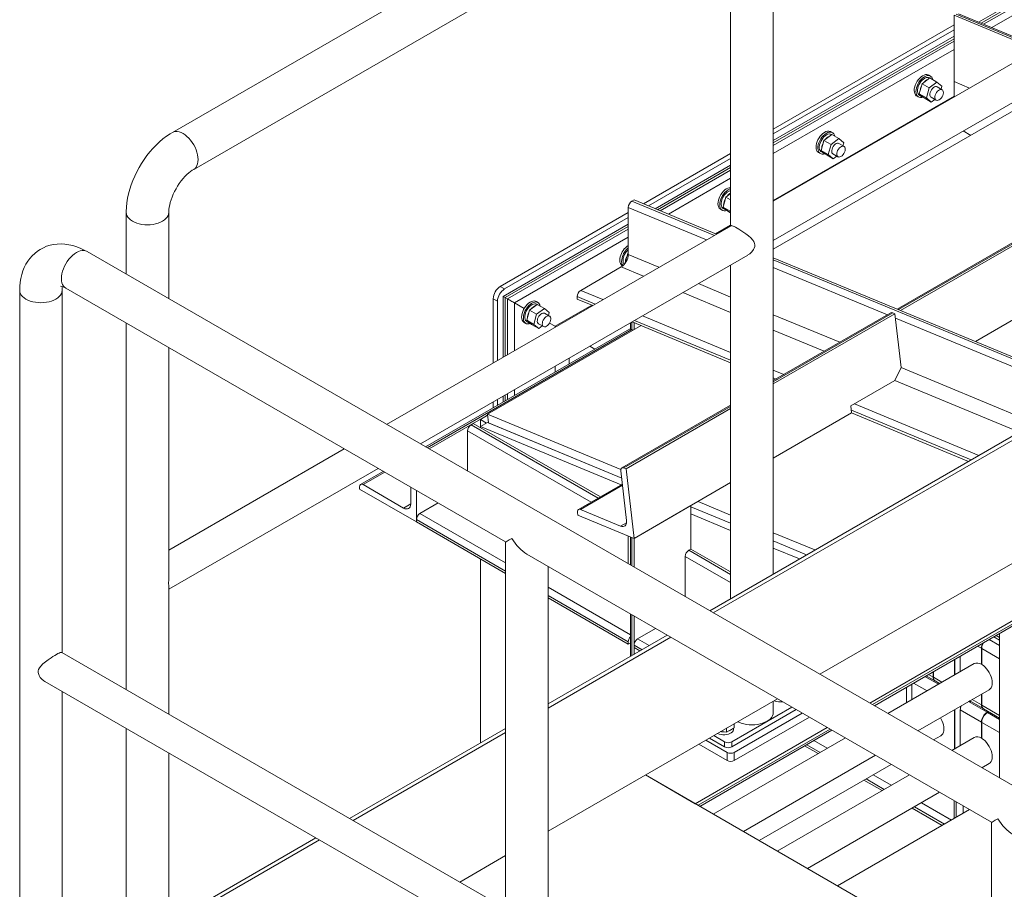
# Model space of a CAD drawing. Header units: millimetres. Extents: x 525 to 29324, y 175 to 20618.
# Tile 401 of 588: x 18557 to 19536, y 15609 to 16474. Entities that reach past the tile are written whole.
import ezdxf

# ---------------------------------------------------------------- set-up
doc = ezdxf.new("R2010")
doc.units = ezdxf.units.MM
doc.linetypes.add('SLD-Continua', pattern=[0])

msp = doc.modelspace()

# ---------------------------------------------------------------- linework, layer by layer
at = {"color": 7, "linetype": 'SLD-Continua', "lineweight": 18, "ltscale": 35}
for p, q in [((19840.05, 17014.52), (18708.68, 16361.55)), ((19306.16, 16267.64), (19306.16, 16657.43)), ((18729.87, 16324.83), (19284.96, 16645.19)), ((19263.76, 16632.96), (19263.76, 16268.57)), ((19865.18, 16615.68), (19306.16, 16293.04)), ((19306.16, 16254.13), (19882.02, 16586.49)), ((19510.29, 16471.35), (19563.65, 16502.15)), ((19512.76, 16470.33), (19565.77, 16500.92)), ((19512.76, 16470.33), (19565.77, 16500.92)), ((19515.23, 16469.3), (19567.89, 16499.7)), ((19523.46, 16465.89), (19567.89, 16491.53)), ((19567.85, 16444.08), (19485.86, 16478.09)), ((19485.86, 16412.12), (19485.86, 16478.09)), ((19569.98, 16445.3), (19487.99, 16479.32)), ((19571.28, 16446.05), (19490.28, 16479.65)), ((19485.86, 16468.69), (19306.16, 16364.97)), ((19485.86, 16463.79), (19306.16, 16360.07)), ((19306.16, 16353.54), (19485.86, 16457.26)), ((19306.16, 16351.09), (19485.86, 16454.81)), ((19306.16, 16351.09), (19485.86, 16454.81)), ((19306.16, 16348.64), (19485.86, 16452.36)), ((19306.16, 16340.48), (19485.86, 16444.19)), ((19462.52, 16417.64), (19460.75, 16418.66)), ((19454.12, 16409.98), (19451.33, 16400.01)), ((19461.78, 16415.79), (19454.12, 16409.98)), ((19461.19, 16405.9), (19454.12, 16409.98)), ((19468.85, 16411.71), (19461.19, 16405.9)), ((19461.76, 16415.77), (19461.52, 16415.91)), ((19468.85, 16411.71), (19461.78, 16415.79)), ((19473.73, 16407.55), (19468.85, 16411.71)), ((19501.35, 16405.69), (19485.86, 16412.12)), ((19485.86, 16412.12), (19501.35, 16405.69)), ((19485.86, 16412.12), (19485.86, 16396.76)), ((19458.4, 16395.93), (19451.33, 16400.01)), ((19451.33, 16400.01), (19456.21, 16395.85)), ((19451.52, 16398.59), (19454, 16397.16)), ((19461.19, 16405.9), (19458.4, 16395.93)), ((19474.01, 16404.08), (19469.06, 16406.94)), ((19472.93, 16404.71), (19473.73, 16407.55)), ((19306.16, 16293.93), (19485.86, 16397.65)), ((19448.75, 16397.88), (19450.52, 16396.86)), ((19463.28, 16391.77), (19456.21, 16395.85)), ((19458.4, 16395.93), (19463.28, 16391.77)), ((19463.07, 16396.55), (19468.02, 16393.69)), ((19463.28, 16391.77), (19466.76, 16394.41)), ((19549.43, 16385.75), (19306.16, 16245.34)), ((19746.83, 16369.01), (19429.46, 16185.84)), ((19430.64, 16185.36), (19748.83, 16369)), ((19364.2, 16359.47), (19356.54, 16353.66)), ((19364.94, 16361.33), (19363.17, 16362.35)), ((19364.18, 16359.45), (19363.94, 16359.59)), ((19371.27, 16355.39), (19364.2, 16359.47)), ((19432.74, 16184.48), (19750.93, 16368.13)), ((19502.5, 16358.66), (19494.88, 16363.05)), ((19356.54, 16353.66), (19353.75, 16343.69)), ((19363.61, 16349.58), (19356.54, 16353.66)), ((19363.61, 16349.58), (19360.82, 16339.61)), ((19371.27, 16355.39), (19363.61, 16349.58)), ((19376.15, 16351.24), (19371.27, 16355.39)), ((19376.43, 16347.76), (19371.48, 16350.62)), ((19375.35, 16348.39), (19376.15, 16351.24)), ((19263.76, 16340.5), (19177.15, 16290.51)), ((19351.17, 16341.56), (19352.94, 16340.54)), ((19360.82, 16339.61), (19353.75, 16343.69)), ((19353.75, 16343.69), (19358.62, 16339.54)), ((19353.94, 16342.27), (19356.41, 16340.84)), ((19365.7, 16335.45), (19358.62, 16339.54)), ((19360.82, 16339.61), (19365.7, 16335.45)), ((19365.48, 16340.23), (19370.43, 16337.37)), ((19263.76, 16335.6), (19182.08, 16288.46)), ((19365.7, 16335.45), (19369.18, 16338.1)), ((19188.67, 16285.73), (19263.76, 16329.07)), ((19191.14, 16284.71), (19263.76, 16326.62)), ((19191.14, 16284.71), (19263.76, 16326.62)), ((19193.61, 16283.68), (19263.76, 16324.17)), ((19201.84, 16280.27), (19263.76, 16316.01)), ((19263.76, 16300.99), (19258.96, 16297.34)), ((19167.67, 16294.44), (19165.54, 16293.22)), ((19247.53, 16259.21), (19165.54, 16293.22)), ((19249.66, 16260.43), (19167.67, 16294.44)), ((19258.96, 16297.34), (19256.17, 16287.37)), ((19263.76, 16294.57), (19258.96, 16297.34)), ((19507.12, 16153.63), (19758.81, 16298.89)), ((18662.72, 16281.95), (18662.72, 16220.61)), ((18705.12, 16196.14), (18705.12, 16281.95)), ((19162.01, 16281.77), (19034.73, 16208.32)), ((19162.01, 16287.06), (19162.01, 16240.05)), ((19239.84, 16254.77), (19162.01, 16287.06)), ((19253.59, 16285.24), (19255.36, 16284.22)), ((19263.24, 16283.29), (19256.17, 16287.37)), ((19256.17, 16287.37), (19261.04, 16283.22)), ((19256.36, 16285.95), (19258.83, 16284.53)), ((19263.76, 16281.65), (19261.04, 16283.22)), ((19263.76, 16285.15), (19263.24, 16283.29)), ((19263.24, 16283.29), (19263.76, 16282.85)), ((19162.01, 16276.88), (19038.97, 16205.87)), ((19264.14, 16268.79), (18921.69, 16071.15)), ((19037.56, 16198.52), (19162.01, 16270.34)), ((19039.68, 16197.29), (19162.01, 16267.9)), ((19039.68, 16197.29), (19162.01, 16267.9)), ((19041.8, 16196.07), (19162.01, 16265.45)), ((19900.99, 16265.58), (19242.89, 15885.76)), ((19246.43, 15883.72), (19904.53, 16263.54)), ((19248.76, 16260.8), (19263.76, 16269.46)), ((19048.87, 16191.99), (19162.01, 16257.28)), ((19306.16, 15922.28), (19306.16, 16255.07)), ((20002.69, 15447.25), (18623.83, 16243.05)), ((19162.01, 16241.5), (19161.38, 16241.02)), ((18955.4, 16051.69), (19280.98, 16239.6)), ((19161.38, 16241.02), (19158.59, 16231.05)), ((19162.01, 16240.66), (19161.38, 16241.02)), ((19192.46, 16227.42), (19162.01, 16240.05)), ((19623.42, 16105.38), (19306.16, 16236.99)), ((19621.3, 16104.16), (19306.16, 16234.89)), ((19154.94, 16227.72), (19114.63, 16204.46)), ((19177.07, 16218.54), (19154.94, 16227.72)), ((19156.01, 16228.92), (19156.37, 16228.72)), ((19158.61, 16231.04), (19158.59, 16231.05)), ((19158.59, 16231.05), (19158.61, 16231.04)), ((19263.76, 16229.66), (19263.76, 15897.81)), ((19419.65, 16180.18), (19306.16, 16227.26)), ((18556.86, 16204.37), (18556.86, 15359.96)), ((18599.02, 15843.99), (18599.02, 16204.37)), ((18602.76, 16206.53), (19040.05, 15954.15)), ((19034.73, 16208.32), (19038.97, 16205.87)), ((19136.77, 16195.28), (19114.63, 16204.46)), ((19263.76, 16182.58), (19216.3, 16202.27)), ((19263.76, 16197.84), (19231.68, 16211.15)), ((19031.9, 16193.62), (19027.66, 16196.07)), ((19027.66, 16196.07), (19027.66, 16132.31)), ((19031.9, 16193.62), (19031.9, 16134.76)), ((19037.56, 16138.02), (19037.56, 16198.52)), ((19037.56, 16198.52), (19039.68, 16197.29)), ((19039.68, 16139.25), (19039.68, 16197.29)), ((19039.68, 16139.25), (19039.68, 16197.29)), ((19039.68, 16197.29), (19041.8, 16196.07)), ((19041.8, 16196.07), (19039.68, 16197.29)), ((19041.8, 16140.47), (19041.8, 16196.07)), ((19072.19, 16192.37), (19070.43, 16193.39)), ((19111.1, 16198.3), (19111.1, 16195.82)), ((19129.07, 16190.84), (19111.1, 16198.3)), ((19126.58, 16189.4), (19111.1, 16195.82)), ((19048.87, 16191.99), (19058.43, 16186.46)), ((19058.43, 16186.46), (19048.87, 16191.99)), ((19048.87, 16144.55), (19048.87, 16191.99)), ((19063.8, 16184.71), (19061.01, 16174.74)), ((19071.46, 16190.52), (19063.8, 16184.71)), ((19070.87, 16180.62), (19063.8, 16184.71)), ((19078.53, 16186.44), (19070.87, 16180.62)), ((19071.44, 16190.5), (19071.19, 16190.64)), ((19078.53, 16186.44), (19071.46, 16190.52)), ((19083.4, 16182.28), (19078.53, 16186.44)), ((19089.18, 16168.7), (19125.69, 16189.77)), ((19432.74, 16184.48), (19430.64, 16185.36)), ((19068.08, 16170.66), (19061.01, 16174.74)), ((19061.01, 16174.74), (19065.88, 16170.58)), ((19061.2, 16173.32), (19063.67, 16171.89)), ((19070.87, 16180.62), (19068.08, 16170.66)), ((19083.69, 16178.81), (19078.74, 16181.67)), ((19082.61, 16179.43), (19083.4, 16182.28)), ((19165.54, 16172.98), (19165.54, 16165.45)), ((19263.76, 16132.49), (19165.81, 16173.13)), ((19167.67, 16172.36), (19165.81, 16173.13)), ((19263.76, 16134.97), (19168.3, 16174.57)), ((19263.76, 16142.6), (19175.99, 16179.01)), ((19422.97, 16182.09), (19306.16, 16114.68)), ((19306.16, 16113.52), (19424.98, 16182.09)), ((19306.16, 16111.43), (19427.08, 16181.22)), ((19372.26, 16152.83), (19306.16, 16180.25)), ((19427.08, 16181.22), (19424.98, 16182.09)), ((19433.18, 16127.56), (19427.08, 16181.22)), ((19613.61, 16099.72), (19427.57, 16176.89)), ((18662.72, 16171.93), (18662.72, 15807.23)), ((19163.05, 16165.7), (18960.45, 16048.77)), ((18961.91, 16047.93), (19165.54, 16165.45)), ((19174.67, 16169.45), (19021.93, 16081.3)), ((19058.43, 16172.61), (19060.2, 16171.58)), ((19072.95, 16166.5), (19065.88, 16170.58)), ((19068.08, 16170.66), (19072.95, 16166.5)), ((19072.74, 16171.27), (19077.69, 16168.42)), ((19072.95, 16166.5), (19076.43, 16169.14)), ((19083.69, 16171.87), (19089.18, 16168.7)), ((19089.18, 16168.7), (19083.69, 16171.87)), ((19089.18, 16167.81), (19089.18, 16168.7)), ((19164.08, 16172.13), (19164.08, 16165.93)), ((19166.64, 16164.82), (19165.54, 16165.45)), ((19167.67, 16172.36), (19167.67, 16165.41)), ((19356.88, 16143.95), (19306.16, 16164.99)), ((18705.12, 15920.75), (18705.12, 16147.45)), ((19123.65, 16148.8), (19128.7, 16145.88)), ((19128.7, 16145.88), (19123.65, 16148.8)), ((19103.32, 16131.23), (19103.32, 16137.06)), ((19352.55, 15822.47), (19904.53, 16141.05)), ((19089.18, 16123.07), (19089.18, 16128.9)), ((19316.58, 16120.69), (19306.16, 16125.01)), ((19433.18, 16127.56), (19427.09, 16114.82)), ((19566.22, 16072.37), (19433.18, 16127.56)), ((19308.88, 16116.25), (19306.16, 16117.38)), ((19306.39, 16114.81), (19306.16, 16114.9)), ((19383.25, 16089.52), (19427.09, 16114.82)), ((19550.83, 16063.49), (19427.09, 16114.82)), ((19048.87, 16099.81), (19048.87, 16105.64)), ((19031.9, 16095.85), (19031.9, 16090.01)), ((19037.56, 16093.28), (19037.56, 16099.11)), ((19039.68, 16094.5), (19039.68, 16100.34)), ((19039.68, 16094.5), (19039.68, 16100.34)), ((19041.8, 16095.73), (19041.8, 16101.56)), ((19027.66, 16093.4), (19027.66, 16087.56)), ((19263.76, 16090.21), (19155.69, 16027.83)), ((19157.69, 16027.83), (19263.76, 16089.04)), ((19159.79, 16026.96), (19263.76, 16086.96)), ((19384.04, 16082.6), (19383.25, 16089.52)), ((19502.84, 16035.79), (19383.75, 16085.19)), ((19510.53, 16040.23), (19386.79, 16091.56)), ((18964.03, 16046.71), (19022.06, 16080.19)), ((19022.06, 16080.16), (19014.93, 16076.04)), ((19021.08, 16072.49), (19014.93, 16076.04)), ((19014.93, 16076.04), (19014.93, 16068.94)), ((19022.92, 16072.65), (19021.93, 16081.3)), ((19021.93, 16081.3), (19154.7, 16026.22)), ((19306.16, 16037.65), (19384.04, 16082.6)), ((19500.34, 16034.35), (19384.04, 16082.6)), ((19005.74, 16070.77), (19007.86, 16072)), ((19132.12, 15997.84), (19005.74, 16070.77)), ((19134.24, 15999.06), (19007.86, 16072)), ((19022, 16073.03), (19014.93, 16068.94)), ((19014.93, 16067.92), (19014.93, 16068.94)), ((19014.93, 16068.94), (19154.8, 16010.92)), ((19022, 16073.03), (19155.51, 16017.64)), ((19022.92, 16072.65), (19155.51, 16017.64)), ((19002.2, 16024.68), (19002.2, 16064.65)), ((19125.04, 15993.75), (19002.2, 16064.65)), ((18879.51, 16046.8), (18705.12, 15946.16)), ((18705.12, 15907.25), (18913.22, 16027.35)), ((19157.69, 16027.83), (19159.79, 16026.96)), ((19159.79, 16026.96), (19167.67, 15957.72)), ((18918.3, 16024.42), (18895.76, 16011.41)), ((18898.26, 16011.16), (18919.77, 16023.57)), ((19160.29, 15975.62), (19154.68, 16024.95)), ((18894.72, 16006.67), (18894.72, 16009.12)), ((18951.29, 15974.02), (18894.72, 16006.67)), ((18898.26, 16011.16), (18938.56, 15987.9)), ((18945.63, 15991.98), (18945.63, 16008.64)), ((19156.19, 16011.73), (19112.35, 15986.43)), ((19114.36, 15986.43), (19156.31, 16010.64)), ((19167.67, 15957.72), (19263.76, 16013.18)), ((18951.29, 16005.38), (18951.29, 15974.02)), ((18938.56, 15987.9), (18945.63, 15991.98)), ((18954.83, 15982.59), (18972.8, 15992.96)), ((19224.23, 15990.37), (19167.67, 15957.72)), ((19224.23, 15947.12), (19224.23, 15990.37)), ((19224.23, 15989.13), (19263.76, 15972.74)), ((19224.23, 15989.13), (19263.76, 15972.74)), ((19231.31, 15994.45), (19263.76, 15980.98)), ((19040.05, 15933.41), (18954.83, 15982.59)), ((19111.65, 15980.96), (19111.35, 15983.55)), ((19167.67, 15957.72), (19111.65, 15980.96)), ((19114.36, 15986.43), (19154.27, 15969.87)), ((19224.23, 15982.12), (19263.76, 15965.72)), ((18951.29, 15974.02), (18951.29, 15976.47)), ((19040.05, 15925.24), (18951.29, 15976.47)), ((19040.05, 15922.79), (18951.29, 15974.02)), ((19154.27, 15969.87), (19160.29, 15973.34)), ((19162.01, 15932.45), (19162.01, 15960.06)), ((19164.08, 15959.2), (19164.08, 15931.25)), ((19165.54, 15958.6), (19167.67, 15957.72)), ((19165.54, 15930.4), (19165.54, 15958.6)), ((19167.67, 15929.18), (19167.67, 15957.72)), ((19306.16, 15963.39), (19347.61, 15946.2)), ((19040.05, 15954.15), (19040.05, 15563.52)), ((19306.16, 15955.15), (19339.3, 15941.4)), ((19306.16, 15955.15), (19339.3, 15941.4)), ((19306.16, 15948.13), (19332.22, 15937.32)), ((19061.13, 15941.98), (19523.24, 15675.28)), ((19218.58, 15899.8), (19218.58, 15939.77)), ((19263.76, 15913.69), (19218.58, 15939.77)), ((19222.11, 15945.89), (19224.23, 15947.12)), ((19263.76, 15921.86), (19222.11, 15945.89)), ((19263.76, 15924.31), (19224.23, 15947.12)), ((19402.01, 15793.93), (19652.74, 15938.64)), ((19402.01, 15793.93), (19652.74, 15938.64)), ((19402.01, 15793.93), (19652.74, 15938.64)), ((19402.01, 15793.93), (19652.74, 15938.64)), ((19402.01, 15793.93), (19652.74, 15938.64)), ((19014.93, 15754.2), (19014.93, 15937.29)), ((19082.21, 15565.12), (19082.21, 15929.82)), ((19404.84, 15792.3), (19652.74, 15935.37)), ((19404.84, 15792.3), (19652.74, 15935.37)), ((19404.84, 15792.3), (19652.74, 15935.37)), ((19404.84, 15792.3), (19652.74, 15935.37)), ((19404.84, 15792.3), (19652.74, 15935.37)), ((19406.6, 15791.28), (19651.5, 15932.63)), ((19406.6, 15791.28), (19651.5, 15932.63)), ((19406.6, 15791.28), (19651.5, 15932.63)), ((19406.6, 15791.28), (19651.5, 15932.63)), ((19406.6, 15791.28), (19651.5, 15932.63)), ((19406.63, 15791.26), (19643.92, 15928.22)), ((19406.63, 15791.26), (19643.92, 15928.22)), ((19406.63, 15791.26), (19643.92, 15928.22)), ((19406.63, 15791.26), (19643.92, 15928.22)), ((19406.63, 15791.26), (19643.92, 15928.22)), ((19164.08, 15861.82), (19082.21, 15909.07)), ((18705.12, 15782.76), (18705.12, 15908.18)), ((19162.01, 15854.85), (19082.21, 15900.91)), ((19162.01, 15852.4), (19082.21, 15898.46)), ((19164.08, 15882.57), (19164.08, 15840.28)), ((19165.54, 15841.12), (19165.54, 15881.72)), ((19167.67, 15842.35), (19167.67, 15880.5)), ((19200.72, 15861.42), (19082.21, 15793.03)), ((19171.2, 15857.71), (19189.17, 15868.09)), ((19525.39, 15859.8), (19531.12, 15856.5)), ((19531.12, 15859.21), (19527.73, 15861.16)), ((19531.12, 15863.11), (19531.12, 15719.42)), ((19082.21, 15788.95), (19204.25, 15859.38)), ((19162.01, 15852.4), (19162.01, 15854.85)), ((19162.01, 15852.4), (19164.08, 15853.6)), ((19167.67, 15849.14), (19167.67, 15851.59)), ((19175.67, 15846.97), (19167.67, 15851.59)), ((19182.75, 15851.05), (19171.2, 15857.71)), ((19509.34, 15850.54), (19513.05, 15848.4)), ((19531.12, 15851.04), (19520.66, 15857.07)), ((19040.05, 15589.46), (18598.64, 15844.21)), ((19173.55, 15845.74), (19167.67, 15849.14)), ((19492.05, 15825.18), (19492.05, 15840.56)), ((19513.05, 15832.47), (19513.05, 15848.4)), ((19513.48, 15848.15), (19513.48, 15832.23)), ((19531.12, 15837.97), (19513.48, 15848.15)), ((19505.77, 15833.09), (19419.96, 15783.57)), ((19486.39, 15821.91), (19486.39, 15837.3)), ((19486.57, 15837.4), (19486.57, 15822.02)), ((19513.05, 15832.47), (19513.48, 15832.72)), ((19458.18, 15821.01), (19466.63, 15816.14)), ((19460.52, 15822.37), (19464.97, 15819.8)), ((19464.97, 15819.8), (19464.97, 15824.93)), ((19465.39, 15825.18), (19465.39, 15819.56)), ((18581.94, 15815.28), (19040.05, 15550.89)), ((19443.97, 15797.43), (19443.97, 15812.81)), ((19445.67, 15813.79), (19458.99, 15806.1)), ((19456.98, 15820.32), (19470.31, 15812.63)), ((19473.85, 15814.68), (19465.39, 15819.56)), ((19467.05, 15815.89), (19471.51, 15813.32)), ((18599.02, 15359.96), (18599.02, 15805.43)), ((19438.49, 15794.27), (19438.49, 15809.65)), ((19449.97, 15766.25), (19520.76, 15807.11)), ((19513.05, 15792.05), (19513.05, 15802.66)), ((19513.48, 15802.91), (19513.48, 15791.81)), ((19082.21, 15666.45), (19310.38, 15798.13)), ((19306.16, 15784.43), (19306.16, 15795.7)), ((19310.31, 15798.1), (19310.49, 15798.07)), ((19500.32, 15795.31), (19518.71, 15784.7)), ((19501.28, 15795.59), (19501.28, 15795.43)), ((19501.28, 15795.43), (19501.31, 15795.33)), ((19501.34, 15795.63), (19501.45, 15795.7)), ((19501.66, 15795.59), (19501.34, 15795.63)), ((19501.43, 15795.27), (19501.43, 15795.38)), ((19501.45, 15795.7), (19501.82, 15795.64)), ((19501.45, 15795.61), (19501.45, 15795.7)), ((19501.51, 15796), (19514.71, 15788.39)), ((19501.59, 15795.77), (19501.69, 15795.83)), ((19501.82, 15795.64), (19501.59, 15795.77)), ((19501.66, 15795.45), (19501.66, 15795.59)), ((19501.66, 15795.5), (19501.75, 15795.48)), ((19501.69, 15795.83), (19502.19, 15795.54)), ((19501.69, 15795.71), (19501.69, 15795.83)), ((19501.75, 15795.54), (19501.75, 15795.4)), ((19501.78, 15795.4), (19501.78, 15795.49)), ((19501.79, 15795.4), (19501.79, 15795.49)), ((19501.82, 15795.61), (19501.82, 15795.64)), ((19501.85, 15795.62), (19501.82, 15795.61)), ((19501.82, 15795.39), (19501.82, 15795.48)), ((19502.01, 15795.53), (19501.85, 15795.62)), ((19501.89, 15795.39), (19501.89, 15795.47)), ((19501.95, 15795.49), (19501.96, 15795.5)), ((19501.95, 15795.41), (19501.95, 15795.49)), ((19501.96, 15795.5), (19501.97, 15795.51)), ((19501.96, 15795.41), (19501.96, 15795.5)), ((19501.97, 15795.51), (19502.01, 15795.53)), ((19501.97, 15795.42), (19501.97, 15795.51)), ((19502.01, 15795.43), (19502.01, 15795.53)), ((19502.01, 15795.48), (19502.05, 15795.45)), ((19502.19, 15795.54), (19502.03, 15795.44)), ((19502.28, 15795.33), (19502.31, 15795.43)), ((19502.31, 15795.43), (19502.31, 15795.55)), ((19503.86, 15797.36), (19513.05, 15792.05)), ((19531.12, 15781.62), (19513.48, 15791.81)), ((19264.81, 15755.25), (19324.74, 15789.84)), ((19264.81, 15750.36), (19328.98, 15787.39)), ((19334.99, 15783.93), (19267.28, 15744.85)), ((19486.39, 15748.42), (19486.39, 15787.28)), ((19486.57, 15787.38), (19486.57, 15748.52)), ((19492.05, 15787.02), (19513.05, 15774.9)), ((19492.05, 15751.68), (19492.05, 15787.02)), ((19492.23, 15788.75), (19492.23, 15790.64)), ((19515.13, 15788.14), (19531.12, 15778.92)), ((19518.71, 15784.7), (19519.9, 15785.39)), ((19520.33, 15785.14), (19519.13, 15784.45)), ((19531.12, 15777.54), (19519.13, 15784.45)), ((19267.27, 15769.33), (19267.27, 15773.26)), ((19342.07, 15779.84), (19267.28, 15736.68)), ((19513.05, 15758.97), (19513.05, 15774.9)), ((19513.48, 15774.66), (19513.48, 15758.73)), ((19531.12, 15764.47), (19513.48, 15774.66)), ((18662.72, 15768.66), (18662.72, 15462.16)), ((19040.05, 15768.69), (18884.77, 15679.07)), ((18888.3, 15677.03), (19040.05, 15764.61)), ((19228.48, 15693.78), (19359.83, 15769.59)), ((19228.48, 15693.78), (19359.83, 15769.59)), ((19228.48, 15693.78), (19359.83, 15769.59)), ((19228.48, 15693.78), (19359.83, 15769.59)), ((19228.48, 15693.78), (19359.83, 15769.59)), ((19231.31, 15692.15), (19362.66, 15767.96)), ((19231.31, 15692.15), (19362.66, 15767.96)), ((19231.31, 15692.15), (19362.66, 15767.96)), ((19231.31, 15692.15), (19362.66, 15767.96)), ((19231.31, 15692.15), (19362.66, 15767.96)), ((19233.07, 15691.13), (19364.42, 15766.94)), ((19233.07, 15691.13), (19364.42, 15766.94)), ((19233.07, 15691.13), (19364.42, 15766.94)), ((19233.07, 15691.13), (19364.42, 15766.94)), ((19233.07, 15691.13), (19364.42, 15766.94)), ((19233.1, 15691.11), (19364.45, 15766.92)), ((19233.1, 15691.11), (19364.45, 15766.92)), ((19233.1, 15691.11), (19364.45, 15766.92)), ((19233.1, 15691.11), (19364.45, 15766.92)), ((19233.1, 15691.11), (19364.45, 15766.92)), ((19259.52, 15764.85), (19254.15, 15765.68)), ((19267.27, 15769.33), (19259.52, 15764.85)), ((19259.52, 15764.85), (19259.52, 15768.78)), ((19266.68, 15768.11), (19266.68, 15768.99)), ((19260.21, 15736.68), (19232.05, 15752.93)), ((19260.21, 15744.85), (19239.13, 15757.01)), ((19242.66, 15759.05), (19257.74, 15750.36)), ((19377.78, 15759.23), (19246.43, 15683.42)), ((19246.91, 15761.5), (19257.74, 15755.25)), ((19257.74, 15750.36), (19257.74, 15755.25)), ((19264.81, 15755.25), (19264.81, 15750.36)), ((19352.74, 15744.78), (19339.41, 15752.47)), ((19359.81, 15748.86), (19346.48, 15756.55)), ((19465.56, 15757.25), (19472.68, 15761.36)), ((19505.77, 15759.6), (19483.63, 15746.82)), ((19513.05, 15758.97), (19513.48, 15759.22)), ((18705.12, 15575.39), (18705.12, 15744.19)), ((19260.21, 15736.68), (19260.21, 15744.85)), ((19267.28, 15744.85), (19267.28, 15736.68)), ((19350.62, 15743.55), (19337.29, 15751.24)), ((19276.44, 15666.1), (19407.79, 15741.91)), ((19292.03, 15657.1), (19423.38, 15732.91)), ((19513.64, 15729.5), (19520.76, 15733.61)), ((19523.24, 15523.66), (19179.02, 15722.32)), ((19523.24, 15523.66), (19179.02, 15722.32)), ((19523.24, 15523.66), (19179.02, 15722.32)), ((19523.24, 15523.66), (19179.02, 15722.32)), ((19523.24, 15523.66), (19179.02, 15722.32)), ((19179.02, 15722.32), (19228.48, 15693.78)), ((19179.02, 15722.32), (19228.48, 15693.78)), ((19179.02, 15722.32), (19228.48, 15693.78)), ((19179.02, 15722.32), (19228.48, 15693.78)), ((19179.02, 15722.32), (19228.48, 15693.78)), ((19441.46, 15722.48), (19310.1, 15646.67)), ((19414.29, 15706.8), (19396.21, 15717.23)), ((19416.41, 15708.03), (19398.34, 15718.46)), ((19423.49, 15712.11), (19405.41, 15722.54)), ((19340.11, 15629.35), (19471.46, 15705.16)), ((19483.39, 15677.53), (19453.49, 15694.79)), ((19485.86, 15678.96), (19485.86, 15696.85)), ((19487.99, 15680.18), (19487.99, 15695.63)), ((19370.01, 15612.09), (19501.37, 15687.9)), ((19370.01, 15612.09), (19501.37, 15687.9)), ((19370.01, 15612.09), (19501.37, 15687.9)), ((19370.01, 15612.09), (19501.37, 15687.9)), ((19370.01, 15612.09), (19501.37, 15687.9)), ((19474.2, 15672.23), (19444.3, 15689.48)), ((19476.32, 15673.45), (19446.42, 15690.71)), ((19495.06, 15684.26), (19495.06, 15691.55)), ((19523.24, 15675.28), (19523.24, 15284.65)), ((18851.36, 15659.79), (18698.91, 15571.81)), ((18702.45, 15569.77), (18854.89, 15657.75)), ((18994.43, 15615.79), (19040.05, 15642.11))]:
    msp.add_line(p, q, dxfattribs=at)
at = {"color": 7, "linetype": 'SLD-Continua', "lineweight": 18, "ltscale": 35, "flags": 128}
for points in [[(19446.73, 16406.83), (19447.33, 16408.74), (19448.16, 16410.63), (19449.19, 16412.46), (19450.38, 16414.15), (19451.71, 16415.67), (19453.13, 16416.96), (19454.6, 16417.98), (19456.08, 16418.72), (19457.52, 16419.13), (19458.87, 16419.22), (19460.09, 16418.97), (19460.75, 16418.66)], [(19448.5, 16405.81), (19449.1, 16407.72), (19449.93, 16409.61), (19450.95, 16411.44), (19452.15, 16413.13), (19453.48, 16414.65), (19454.9, 16415.94), (19456.37, 16416.96), (19457.85, 16417.7), (19459.28, 16418.11), (19460.63, 16418.2), (19461.86, 16417.95), (19462.92, 16417.38), (19463.79, 16416.5), (19464.44, 16415.33), (19464.83, 16414.03)], [(19461.52, 16415.91), (19461.51, 16415.92), (19460.48, 16416.3), (19459.31, 16416.37), (19458.05, 16416.11), (19456.73, 16415.53), (19455.4, 16414.67), (19454.11, 16413.54), (19452.9, 16412.18), (19451.83, 16410.66), (19450.92, 16409.01), (19450.21, 16407.3), (19449.72, 16405.59), (19449.48, 16403.93), (19449.48, 16402.4), (19449.73, 16401.03), (19450.23, 16399.89), (19450.95, 16399.01), (19451.52, 16398.59)], [(19448.75, 16397.88), (19448.35, 16398.15), (19447.48, 16399.03), (19446.83, 16400.19), (19446.42, 16401.6), (19446.27, 16403.21), (19446.37, 16404.97), (19446.73, 16406.83)], [(19455.08, 16396.76), (19453.76, 16396.39), (19452.4, 16396.31), (19451.18, 16396.55), (19450.11, 16397.13), (19449.24, 16398.01), (19448.6, 16399.17), (19448.19, 16400.58), (19448.03, 16402.19), (19448.14, 16403.95), (19448.5, 16405.81)], [(19463.4, 16404.01), (19462.66, 16402.7), (19462.14, 16401.33), (19461.86, 16399.99), (19461.85, 16398.75), (19462.1, 16397.7), (19462.6, 16396.91), (19463.07, 16396.55)], [(19469.06, 16406.94), (19468.38, 16407.18), (19467.42, 16407.17), (19466.38, 16406.81), (19465.32, 16406.13), (19464.3, 16405.18), (19463.4, 16404.01)], [(19467.16, 16398.71), (19466.84, 16397.35), (19466.78, 16396.09), (19466.99, 16395.01), (19467.45, 16394.17), (19468.14, 16393.62), (19469, 16393.41), (19470, 16393.54), (19471.05, 16394.01), (19472.11, 16394.78), (19473.09, 16395.81), (19473.95, 16397.04), (19474.62, 16398.38), (19475.06, 16399.75), (19475.25, 16401.07), (19475.17, 16402.25), (19474.84, 16403.22), (19474.26, 16403.91), (19473.48, 16404.3), (19472.54, 16404.34), (19471.51, 16404.04), (19470.44, 16403.41), (19469.42, 16402.5), (19468.49, 16401.37), (19467.72, 16400.07), (19467.16, 16398.71)], [(18708.68, 16361.55), (18706.56, 16360.28), (18702.89, 16357.83), (18699.32, 16355.13), (18695.86, 16352.2), (18692.51, 16349.06), (18689.29, 16345.71), (18686.22, 16342.2), (18683.29, 16338.52), (18680.52, 16334.69), (18677.92, 16330.73), (18675.49, 16326.66), (18673.24, 16322.48), (18671.19, 16318.22), (18669.33, 16313.89), (18667.68, 16309.49), (18666.25, 16305.05), (18665.05, 16300.57), (18664.08, 16296.08), (18663.36, 16291.58), (18662.91, 16287.09), (18662.73, 16282.9), (18662.72, 16281.95)], [(18708.68, 16361.55), (18710.15, 16362.19), (18711.78, 16362.51), (18713.54, 16362.5), (18715.4, 16362.15), (18717.32, 16361.49), (18719.28, 16360.5)], [(18719.28, 16360.5), (18721.23, 16359.23), (18723.16, 16357.67), (18725.01, 16355.88), (18726.77, 16353.86), (18728.4, 16351.66), (18729.88, 16349.32), (18731.17, 16346.87), (18732.26, 16344.35), (18733.12, 16341.82), (18733.76, 16339.31), (18734.14, 16336.87), (18734.27, 16334.54), (18734.14, 16332.35), (18733.76, 16330.35), (18733.12, 16328.57), (18732.26, 16327.04), (18731.17, 16325.79), (18729.88, 16324.83), (18729.87, 16324.83)], [(19349.15, 16350.51), (19349.75, 16352.42), (19350.58, 16354.32), (19351.6, 16356.14), (19352.8, 16357.83), (19354.13, 16359.35), (19355.55, 16360.64), (19357.02, 16361.67), (19358.5, 16362.4), (19359.93, 16362.81), (19361.29, 16362.9), (19362.51, 16362.65), (19363.17, 16362.35)], [(19350.92, 16349.49), (19351.52, 16351.4), (19352.34, 16353.3), (19353.37, 16355.12), (19354.57, 16356.81), (19355.9, 16358.33), (19357.32, 16359.62), (19358.79, 16360.65), (19360.27, 16361.38), (19361.7, 16361.79), (19363.05, 16361.88), (19364.28, 16361.63), (19365.34, 16361.06), (19366.21, 16360.18), (19366.86, 16359.02), (19367.25, 16357.72)], [(19363.94, 16359.59), (19363.93, 16359.6), (19362.9, 16359.98), (19361.73, 16360.05), (19360.47, 16359.79), (19359.14, 16359.21), (19357.82, 16358.35), (19356.53, 16357.22), (19355.32, 16355.87), (19354.25, 16354.34), (19353.34, 16352.69), (19352.63, 16350.98), (19352.14, 16349.27), (19351.9, 16347.61), (19351.9, 16346.08), (19352.15, 16344.72), (19352.65, 16343.57), (19353.36, 16342.69), (19353.94, 16342.27)], [(19351.17, 16341.56), (19350.77, 16341.83), (19349.9, 16342.71), (19349.25, 16343.87), (19348.84, 16345.28), (19348.69, 16346.89), (19348.79, 16348.65), (19349.15, 16350.51)], [(19357.5, 16340.44), (19356.17, 16340.07), (19354.82, 16339.99), (19353.6, 16340.24), (19352.53, 16340.81), (19351.66, 16341.69), (19351.02, 16342.85), (19350.61, 16344.26), (19350.45, 16345.87), (19350.56, 16347.63), (19350.92, 16349.49)], [(19371.48, 16350.62), (19370.8, 16350.87), (19369.84, 16350.85), (19368.8, 16350.49), (19367.74, 16349.82), (19366.72, 16348.86), (19365.82, 16347.7)], [(19365.82, 16347.7), (19365.08, 16346.39), (19364.56, 16345.01), (19364.28, 16343.67), (19364.27, 16342.43), (19364.52, 16341.39), (19365.02, 16340.59), (19365.48, 16340.23)], [(19369.58, 16342.39), (19369.26, 16341.03), (19369.2, 16339.77), (19369.41, 16338.69), (19369.87, 16337.85), (19370.56, 16337.3), (19371.42, 16337.09), (19372.42, 16337.22), (19373.47, 16337.69), (19374.53, 16338.46), (19375.51, 16339.49), (19376.37, 16340.72), (19377.04, 16342.06), (19377.48, 16343.43), (19377.67, 16344.75), (19377.59, 16345.93), (19377.26, 16346.9), (19376.68, 16347.6), (19375.9, 16347.98), (19374.96, 16348.02), (19373.93, 16347.72), (19372.86, 16347.09), (19371.84, 16346.18), (19370.91, 16345.05), (19370.14, 16343.75), (19369.58, 16342.39)], [(18705.12, 16281.95), (18705.14, 16282.93), (18705.27, 16284.91), (18705.55, 16287.09), (18706, 16289.45), (18706.61, 16291.97), (18707.41, 16294.6), (18708.37, 16297.32), (18709.52, 16300.07), (18710.82, 16302.84), (18712.28, 16305.58), (18713.87, 16308.26), (18715.58, 16310.84), (18717.38, 16313.3), (18719.25, 16315.59), (18721.15, 16317.7), (18723.05, 16319.61), (18724.93, 16321.3), (18726.75, 16322.75), (18728.47, 16323.96), (18729.87, 16324.83)], [(19251.57, 16294.2), (19252.17, 16296.1), (19253, 16298), (19254.02, 16299.82), (19255.22, 16301.51), (19256.55, 16303.03), (19257.97, 16304.32), (19259.44, 16305.35), (19260.92, 16306.08), (19262.35, 16306.5), (19263.7, 16306.58), (19263.76, 16306.58)], [(19253.33, 16293.18), (19253.94, 16295.08), (19254.76, 16296.98), (19255.79, 16298.8), (19256.99, 16300.49), (19258.32, 16302.01), (19259.74, 16303.3), (19261.21, 16304.33), (19262.69, 16305.06), (19263.76, 16305.4)], [(19263.76, 16303.68), (19262.89, 16303.47), (19261.56, 16302.9), (19260.24, 16302.03), (19258.95, 16300.9), (19257.74, 16299.55), (19256.67, 16298.02), (19255.76, 16296.37), (19255.05, 16294.66), (19254.56, 16292.95), (19254.32, 16291.3), (19254.32, 16289.76), (19254.57, 16288.4), (19255.07, 16287.25), (19255.78, 16286.37), (19256.36, 16285.95)], [(19253.59, 16285.24), (19253.18, 16285.51), (19252.32, 16286.39), (19251.67, 16287.55), (19251.26, 16288.96), (19251.11, 16290.57), (19251.21, 16292.33), (19251.57, 16294.2)], [(19259.92, 16284.13), (19258.59, 16283.75), (19257.24, 16283.67), (19256.02, 16283.92), (19254.95, 16284.49), (19254.08, 16285.37), (19253.44, 16286.53), (19253.03, 16287.94), (19252.87, 16289.55), (19252.98, 16291.31), (19253.33, 16293.18)], [(18662.72, 16281.96), (18662.72, 16281.95), (18662.9, 16280.36), (18663.44, 16278.79), (18664.33, 16277.27), (18665.56, 16275.84), (18667.1, 16274.51), (18668.93, 16273.3)], [(18668.93, 16273.3), (18671.01, 16272.25), (18673.32, 16271.36), (18675.81, 16270.65), (18678.43, 16270.14), (18681.15, 16269.82), (18683.92, 16269.72), (18686.69, 16269.82), (18689.41, 16270.14), (18692.03, 16270.65), (18694.52, 16271.36), (18696.83, 16272.25), (18698.91, 16273.3), (18700.74, 16274.51), (18702.28, 16275.84), (18703.51, 16277.27), (18704.4, 16278.79), (18704.94, 16280.36), (18705.12, 16281.95)], [(19280.96, 16239.65), (19282.73, 16240.77), (19284.85, 16242.71), (19286.59, 16245.09), (19287.28, 16246.57), (19287.69, 16248.14), (19287.76, 16249.69), (19287.48, 16251.25), (19286.76, 16252.92), (19285.69, 16254.53), (19283.73, 16256.68), (19281.34, 16258.78), (19278.74, 16260.77), (19275.9, 16262.75), (19273.94, 16264.04), (19271.98, 16265.26), (19270.19, 16266.33), (19268.53, 16267.27), (19267.25, 16267.94), (19266.16, 16268.44), (19265.26, 16268.76), (19264.59, 16268.88), (19264.15, 16268.77)], [(19306.14, 16267.57), (19306.16, 16266.83), (19306.06, 16263.37), (19305.97, 16260.01), (19306.04, 16257.34), (19306.12, 16256.07), (19306.16, 16255.1), (19306.16, 16255.08)], [(18623.83, 16243.05), (18621.67, 16244.25), (18617.77, 16246.14), (18613.8, 16247.73), (18609.81, 16248.99), (18605.82, 16249.9), (18601.88, 16250.47), (18598.01, 16250.69), (18594.23, 16250.56), (18590.56, 16250.11), (18587.03, 16249.34), (18583.63, 16248.27), (18580.4, 16246.91), (18577.34, 16245.27), (18574.45, 16243.38), (18571.76, 16241.23), (18569.27, 16238.85), (18566.99, 16236.26), (18564.93, 16233.44), (18563.08, 16230.43), (18561.46, 16227.21), (18560.07, 16223.8), (18558.92, 16220.2), (18558.01, 16216.42), (18557.36, 16212.47), (18556.98, 16208.36), (18556.86, 16204.37)], [(18602.76, 16206.53), (18602.75, 16206.53), (18601.47, 16207.49), (18600.38, 16208.73), (18599.52, 16210.26), (18598.89, 16212.03), (18598.51, 16214.01), (18598.39, 16216.19), (18598.51, 16218.51), (18598.89, 16220.94), (18599.52, 16223.43), (18600.38, 16225.95), (18601.47, 16228.45), (18602.75, 16230.88), (18604.22, 16233.21), (18605.84, 16235.4), (18607.59, 16237.41), (18609.44, 16239.2), (18611.35, 16240.74), (18613.29, 16242.01), (18615.24, 16242.98), (18617.15, 16243.65), (18619, 16243.99), (18620.75, 16244), (18622.37, 16243.69), (18623.83, 16243.05)], [(18602.76, 16206.53), (18602.75, 16206.53), (18601.47, 16207.49), (18600.38, 16208.73), (18599.52, 16210.26), (18598.89, 16212.03), (18598.51, 16214.01), (18598.39, 16216.19), (18598.51, 16218.51), (18598.89, 16220.94), (18599.52, 16223.43), (18600.38, 16225.95), (18601.47, 16228.45), (18602.75, 16230.88), (18604.22, 16233.21), (18605.84, 16235.4), (18607.59, 16237.41), (18609.44, 16239.2), (18611.35, 16240.74), (18613.29, 16242.01)], [(18613.29, 16242.01), (18615.24, 16242.98), (18617.15, 16243.65), (18619, 16243.99), (18620.75, 16244), (18622.37, 16243.69), (18623.83, 16243.05)], [(19162.01, 16245.18), (19161.37, 16244.58), (19160.16, 16243.23), (19159.09, 16241.7), (19158.18, 16240.05), (19157.47, 16238.34), (19156.98, 16236.63), (19156.74, 16234.98), (19156.74, 16233.44), (19156.99, 16232.08), (19157.49, 16230.94), (19157.98, 16230.28)], [(19156.01, 16228.92), (19155.6, 16229.19), (19154.73, 16230.07), (19154.09, 16231.23), (19153.68, 16232.64), (19153.52, 16234.25), (19153.63, 16236.01), (19153.99, 16237.88)], [(19156.61, 16228.92), (19156.5, 16229.05), (19155.85, 16230.21), (19155.45, 16231.62), (19155.29, 16233.23), (19155.4, 16234.99), (19155.75, 16236.86)], [(18556.86, 16204.37), (18556.86, 16204.37), (18557.04, 16202.78), (18557.58, 16201.22), (18558.46, 16199.71), (18559.68, 16198.28), (18561.21, 16196.96), (18563.03, 16195.76), (18565.1, 16194.71), (18567.4, 16193.83), (18569.87, 16193.12), (18572.48, 16192.61), (18575.19, 16192.3), (18577.94, 16192.2), (18580.69, 16192.3), (18583.4, 16192.61), (18586.01, 16193.12), (18588.48, 16193.83), (18590.77, 16194.71), (18592.85, 16195.76), (18594.66, 16196.96), (18596.2, 16198.28), (18597.42, 16199.71), (18598.3, 16201.22), (18598.84, 16202.78), (18599.02, 16204.36)], [(18556.86, 16204.37), (18557.04, 16202.78), (18557.58, 16201.22), (18558.46, 16199.71), (18559.68, 16198.28), (18561.21, 16196.96), (18563.03, 16195.76), (18565.1, 16194.71), (18567.4, 16193.83), (18569.87, 16193.12), (18572.48, 16192.61), (18575.19, 16192.3), (18577.94, 16192.2), (18580.69, 16192.3), (18583.4, 16192.61), (18586.01, 16193.12), (18588.48, 16193.83), (18590.77, 16194.71), (18592.85, 16195.76)], [(18592.85, 16195.76), (18594.66, 16196.96), (18596.2, 16198.28), (18597.42, 16199.71), (18598.3, 16201.22), (18598.84, 16202.78), (18599.02, 16204.37)], [(19056.41, 16181.56), (19057.01, 16183.47), (19057.83, 16185.36), (19058.86, 16187.18), (19060.06, 16188.88), (19061.39, 16190.39), (19062.81, 16191.68), (19064.28, 16192.71), (19065.76, 16193.44), (19067.19, 16193.86), (19068.54, 16193.94), (19069.77, 16193.7), (19070.43, 16193.39)], [(19058.17, 16180.54), (19058.78, 16182.45), (19059.6, 16184.34), (19060.63, 16186.16), (19061.83, 16187.86), (19063.16, 16189.37), (19064.58, 16190.66), (19066.05, 16191.69), (19067.52, 16192.42), (19068.96, 16192.84), (19070.31, 16192.92), (19071.54, 16192.68), (19072.6, 16192.1), (19073.47, 16191.22), (19074.12, 16190.06), (19074.51, 16188.76)], [(19071.19, 16190.64), (19071.19, 16190.64), (19070.16, 16191.03), (19068.99, 16191.09), (19067.72, 16190.83), (19066.4, 16190.26), (19065.07, 16189.39), (19063.79, 16188.26), (19062.58, 16186.91), (19061.51, 16185.38), (19060.6, 16183.74), (19059.89, 16182.02), (19059.4, 16180.31), (19059.15, 16178.66), (19059.16, 16177.12), (19059.41, 16175.76), (19059.91, 16174.62), (19060.62, 16173.74), (19061.2, 16173.32)], [(19058.43, 16172.61), (19058.02, 16172.87), (19057.15, 16173.75), (19056.51, 16174.92), (19056.1, 16176.32), (19055.94, 16177.93), (19056.05, 16179.7), (19056.41, 16181.56)], [(19064.76, 16171.49), (19063.43, 16171.12), (19062.08, 16171.03), (19060.85, 16171.28), (19059.79, 16171.85), (19058.92, 16172.73), (19058.27, 16173.9), (19057.87, 16175.3), (19057.71, 16176.91), (19057.82, 16178.68), (19058.17, 16180.54)], [(19073.08, 16178.74), (19072.34, 16177.43), (19071.82, 16176.06), (19071.54, 16174.71), (19071.53, 16173.48), (19071.78, 16172.43), (19072.28, 16171.64), (19072.74, 16171.27)], [(19078.74, 16181.67), (19078.06, 16181.91), (19077.1, 16181.89), (19076.06, 16181.54), (19075, 16180.86), (19073.98, 16179.91), (19073.08, 16178.74)], [(19076.84, 16173.43), (19076.52, 16172.08), (19076.46, 16170.82), (19076.67, 16169.73), (19077.13, 16168.89), (19077.82, 16168.35), (19078.68, 16168.14), (19079.67, 16168.27), (19080.73, 16168.73), (19081.78, 16169.51), (19082.77, 16170.54), (19083.62, 16171.76), (19084.29, 16173.1), (19084.74, 16174.48), (19084.93, 16175.79), (19084.85, 16176.97), (19084.51, 16177.94), (19083.94, 16178.64), (19083.15, 16179.02), (19082.22, 16179.06), (19081.19, 16178.76), (19080.12, 16178.14), (19079.09, 16177.23), (19078.17, 16176.09), (19077.4, 16174.8), (19076.84, 16173.43)], [(19154.68, 16024.95), (19154.65, 16025.77), (19154.76, 16026.5), (19155, 16027.11), (19155.36, 16027.59), (19155.83, 16027.91), (19156.39, 16028.05), (19157.02, 16028.03), (19157.69, 16027.83)], [(18938.56, 15987.9), (18939.94, 15987.26), (18941.27, 15986.96), (18942.49, 15987.01), (18943.56, 15987.4), (18944.44, 15988.13), (18945.1, 15989.17), (18945.5, 15990.47), (18945.63, 15991.98)], [(19111.35, 15983.55), (19111.32, 15984.37), (19111.43, 15985.1), (19111.67, 15985.71), (19112.03, 15986.19), (19112.5, 15986.5), (19113.06, 15986.65), (19113.69, 15986.63), (19114.36, 15986.43)], [(19154.27, 15969.87), (19155.62, 15969.47), (19156.88, 15969.42), (19158, 15969.71), (19158.94, 15970.35), (19159.66, 15971.3), (19160.14, 15972.53), (19160.35, 15973.99), (19160.29, 15975.62)], [(18705.1, 15920.68), (18705.11, 15919.94), (18705.02, 15916.48), (18704.93, 15913.12), (18705, 15910.45), (18705.08, 15909.18), (18705.12, 15908.21), (18705.12, 15908.19)], [(18581.96, 15815.33), (18580.79, 15816.01), (18578.77, 15817.68), (18577.27, 15819.38), (18576.08, 15821.33), (18575.24, 15824.33), (18575.3, 15825.82), (18575.69, 15827.31), (18576.57, 15829.04), (18577.81, 15830.71), (18579.94, 15832.88), (18582.47, 15835), (18585.16, 15836.98), (18588.04, 15838.95), (18589.91, 15840.14), (18591.74, 15841.26), (18593.39, 15842.22), (18594.89, 15843.04), (18596.06, 15843.62), (18597.04, 15844.04), (18597.85, 15844.27), (18598.43, 15844.29), (18598.6, 15844.17)], [(19513.48, 15832.23), (19515.11, 15831.1), (19516.7, 15829.71), (19518.21, 15828.08), (19519.6, 15826.27), (19520.84, 15824.31), (19521.89, 15822.24), (19522.74, 15820.13), (19523.36, 15818.01), (19523.74, 15815.95), (19523.87, 15813.98), (19523.74, 15812.16), (19523.36, 15810.53), (19522.74, 15809.14), (19521.89, 15808), (19520.84, 15807.16), (19520.76, 15807.11)], [(19501.33, 15795.32), (19501.18, 15795.45), (19501.13, 15795.59), (19501.18, 15795.74), (19501.33, 15795.86), (19501.54, 15795.95), (19501.6, 15795.96)], [(19501.15, 15795.51), (19501.18, 15795.58), (19501.31, 15795.69)], [(19501.72, 15795.88), (19501.6, 15795.87), (19501.43, 15795.8), (19501.32, 15795.71), (19501.28, 15795.59), (19501.32, 15795.48), (19501.43, 15795.38)], [(19502.43, 15795.48), (19502.41, 15795.45), (19502.26, 15795.32), (19502.05, 15795.24), (19501.8, 15795.21), (19501.54, 15795.24), (19501.33, 15795.32)], [(19501.43, 15795.38), (19501.6, 15795.32), (19501.8, 15795.3), (19501.99, 15795.32), (19502.16, 15795.38), (19502.27, 15795.48), (19502.3, 15795.55)], [(19306.16, 15784.43), (19305.98, 15782.84), (19305.44, 15781.27), (19304.55, 15779.75), (19303.32, 15778.32), (19301.78, 15776.99), (19299.95, 15775.78), (19297.87, 15774.73), (19295.56, 15773.84), (19293.07, 15773.13), (19290.45, 15772.62), (19287.73, 15772.3), (19284.96, 15772.2), (19282.19, 15772.3), (19279.47, 15772.62), (19276.85, 15773.13), (19274.36, 15773.84), (19272.05, 15774.73), (19270.83, 15775.31)], [(19472.38, 15779.19), (19472.76, 15778.56), (19473.81, 15776.5), (19474.66, 15774.38), (19475.28, 15772.27), (19475.66, 15770.2), (19475.79, 15768.23), (19475.66, 15766.42), (19475.28, 15764.79), (19474.66, 15763.39), (19473.81, 15762.25), (19472.76, 15761.41), (19472.68, 15761.36)], [(19266.68, 15768.11), (19266.6, 15767.39), (19266.19, 15766.33), (19265.44, 15765.33), (19264.38, 15764.43), (19263.05, 15763.66), (19261.49, 15763.05), (19259.76, 15762.62), (19257.93, 15762.38), (19256.04, 15762.35), (19254.18, 15762.52), (19252.41, 15762.89), (19250.79, 15763.44), (19250.49, 15763.57)], [(19513.48, 15758.73), (19515.11, 15757.6), (19516.7, 15756.21), (19518.21, 15754.59), (19519.6, 15752.77), (19520.84, 15750.81), (19521.89, 15748.74), (19522.74, 15746.63), (19523.36, 15744.51), (19523.74, 15742.45), (19523.87, 15740.48), (19523.74, 15738.67), (19523.36, 15737.04), (19522.74, 15735.64), (19521.89, 15734.5), (19520.84, 15733.66), (19520.76, 15733.61)]]:
    msp.add_lwpolyline(points, dxfattribs=at)
at = {"color": 7, "linetype": 'SLD-Continua', "lineweight": 18, "ltscale": 1225}
for centre, radius, start, end in [((19464.7, 16403.99), 11.5, 113.4077, 140.96295), ((19466.02, 16401.28), 14.11, 152.32323, 176.42178), ((19455.82, 16400.34), 3.65, 199.5838, 258.26616), ((19368.44, 16344.96), 14.11, 152.32323, 176.42178), ((19367.12, 16347.67), 11.5, 113.4077, 140.96295), ((19358.24, 16344.02), 3.65, 199.5838, 258.26616), ((19270.45, 16290.36), 12.83, 121.42491, 140.09478), ((19270.86, 16288.64), 14.11, 152.32323, 176.42178), ((19260.66, 16287.7), 3.65, 199.5838, 258.26616), ((19172.01, 16233.49), 18.55, 122.62522, 166.32978), ((19174.68, 16231.98), 19.54, 130.41078, 165.55235), ((19173.28, 16232.32), 14.11, 152.32323, 176.42178), ((18595.5, 16195.3), 13.38, 57.1456, 81.46475), ((18616.09, 16204.73), 17.08, 168.58667, 181.21602), ((19043.01, 16195.37), 15.37, 122.60229, 177.39771), ((19047.25, 16192.92), 15.37, 122.60229, 177.39771), ((19074.38, 16178.72), 11.5, 113.4077, 140.96295), ((19075.7, 16176), 14.11, 152.32323, 176.42178), ((19065.5, 16175.07), 3.65, 199.5838, 258.26616), ((19423.97, 16180.14), 2.2, 62.70751, 117.11802), ((19164.08, 16163.41), 2.51, 54.3909, 114.3073), ((19009.88, 16064.3), 7.68, 122.60229, 177.39771), ((18896.88, 16009.47), 2.18, 50.81497, 189.22027), ((18958.97, 15976.12), 7.68, 122.60229, 177.39771), ((19226.25, 15939.42), 7.68, 122.60229, 177.39771), ((19169.73, 15854.49), 7.73, 136.96932, 177.30476), ((19175.34, 15851.24), 7.68, 122.60229, 177.39771), ((19524.42, 15848.03), 11.38, 151.35374, 178.14068), ((19525.21, 15847.71), 11.74, 147.8207, 177.83485), ((19508.85, 15826.24), 7.52, 56.03196, 114.21003), ((19468.8, 15819.35), 3.86, 173.30243, 239.5199), ((19469.2, 15819.07), 3.84, 172.74484, 235.94772), ((19313.21, 15810.64), 15.67, 246.91036, 278.61577), ((19501.71, 15795.52), 0.0808, 124.81057, 203.52218), ((19501.75, 15795.55), 0.134, 208.34522, 242.27284), ((19501.79, 15795.61), 0.206, 240.00988, 240.65972), ((19501.79, 15795.58), 0.182, 236.14126, 240.04644), ((19501.84, 15795.68), 0.291, 241.84383, 269.82039), ((19501.88, 15795.48), 0.142, 115.52658, 154.45876), ((19501.8, 15795.54), 0.0471, 174.38771, 244.81141), ((19501.86, 15795.62), 0.145, 236.30175, 240.04339), ((19501.88, 15795.65), 0.18, 240.27824, 250.44378), ((19501.86, 15795.6), 0.134, 250.72353, 281.30513), ((19501.85, 15795.74), 0.348, 268.08214, 286.71359), ((19501.84, 15795.72), 0.258, 282.01527, 295.6657), ((19501.83, 15795.8), 0.408, 287.11693, 299.07687), ((19516.89, 15791.6), 3.86, 173.30243, 239.5199), ((19517.28, 15791.32), 3.84, 172.74484, 235.94772), ((19502.72, 15786.78), 10.67, 156.39267, 178.70253), ((19525.33, 15774.34), 12.29, 122.60229, 177.39771), ((19525.76, 15774.1), 12.29, 122.60229, 177.39771), ((19256.67, 15782.1), 16.91, 260.05738, 271.92593), ((19258.84, 15774.98), 9.46, 284.35047, 315.63191), ((19261.27, 15762.08), 7.69, 242.61604, 297.38396), ((19508.85, 15752.74), 7.52, 56.03196, 114.21003), ((19261.27, 15757.18), 7.69, 242.61604, 297.38396), ((19263.75, 15751.67), 7.69, 242.61604, 297.38396), ((19263.75, 15743.5), 7.69, 242.61604, 297.38396)]:
    msp.add_arc(centre, radius, start, end, dxfattribs=at)
for centre, major_axis, ratio, start_param, end_param in [((19165.54, 16289.1), (2.47, 4.37), 0.577395, 0.775351, 2.346147), ((19154.94, 16235.97), (4.95, 8.75), 0.577395, 3.916943, 5.48774), ((19114.63, 16200.34), (2.47, 4.37), 0.577395, 0.775351, 2.346147), ((19045.34, 16194.03), (5, -2.89), 0.000231, 0.785531, 2.356328), ((19045.34, 16194.03), (5, -2.89), 0.000231, 0.785531, 2.356328), ((19096.25, 16164.62), (10, -5.77), 0.000231, 3.927124, 4.030601), ((19096.25, 16164.62), (10, -5.77), 0.000231, 3.927124, 4.030601), ((19061.13, 15966.33), (21.08, 12.17), 0.000231, 2.356061, 3.141459), ((19061.13, 15966.33), (-14.91, 25.82), 0.577299, 1.570663, 2.356328), ((19544.32, 15687.46), (21.08, 12.17), 0.000231, 2.356061, 3.141459), ((19544.32, 15687.46), (-14.91, 25.82), 0.577299, 1.570663, 2.356328)]:
    msp.add_ellipse(centre, major_axis=major_axis, ratio=ratio, start_param=start_param, end_param=end_param, dxfattribs=at)

doc.saveas('drawing.dxf')
